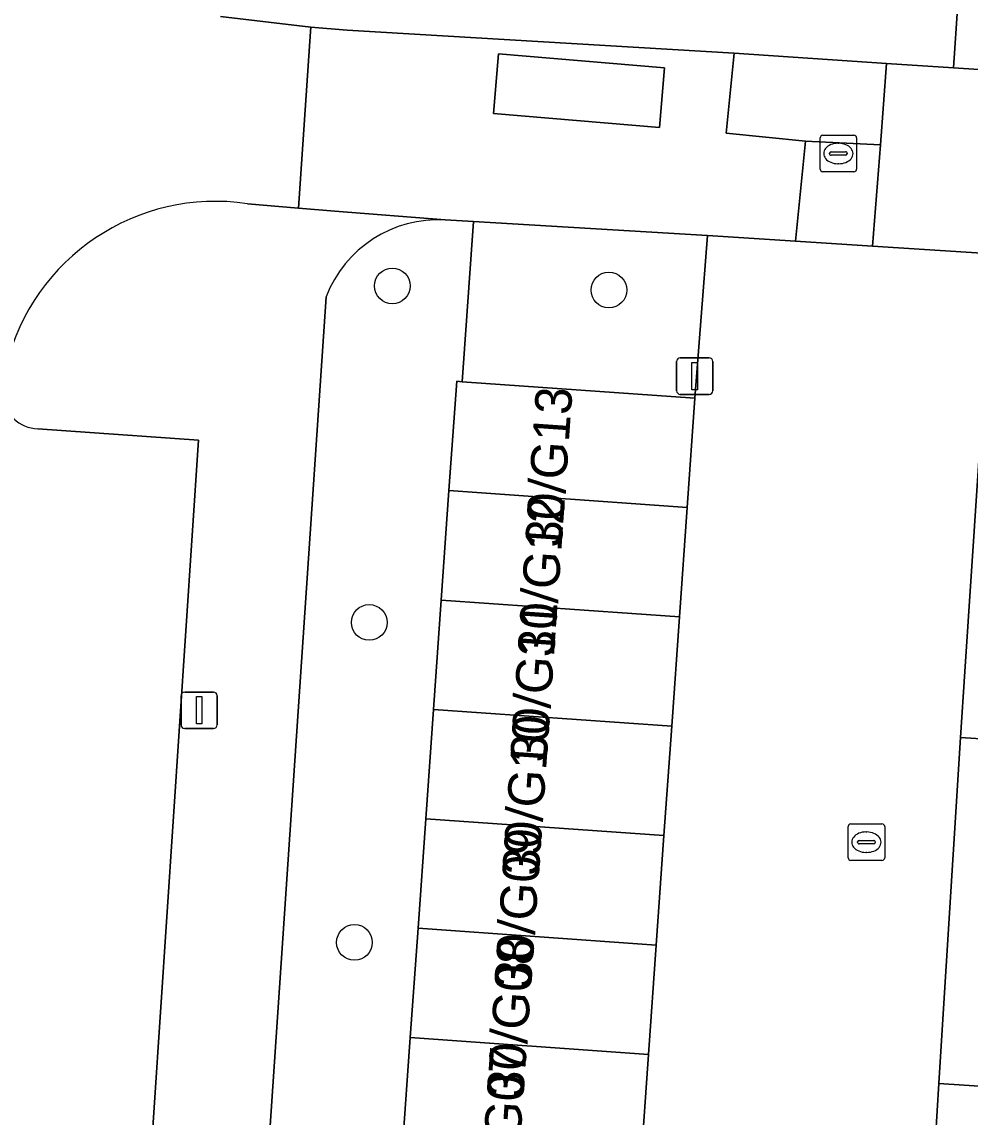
# Model space of a CAD drawing. Extents: x 161848 to 162726, y 385382 to 386521.
# Drawn here: x 162027.96 to 162053.93, y 385781.28 to 385811.27 of the extents above; entities that cross this region are included whole.
import ezdxf

# ---------------------------------------------------------------- set-up
doc = ezdxf.new("R2010")
doc.units = 0
for name, color, linetype in [('IMGEO_Boom', 7, 'Continuous'), ('IMGEO_Erf', 7, 'Continuous'), ('IMGEO_Groenvoorziening', 7, 'Continuous'), ('IMGEO_Kolk', 7, 'Continuous'), ('IMGEO_Lichtmast', 7, 'Continuous'), ('IMGEO_Muur', 7, 'Continuous'), ('IMGEO_Pand', 7, 'Continuous'), ('IMGEO_Pand_nummerreeks', 7, 'Continuous'), ('IMGEO_Parkeervlak_open', 7, 'Continuous'), ('IMGEO_Rijbaan_lokaal_open', 7, 'Continuous'), ('IMGEO_Voetpad_open', 7, 'Continuous'), ('IMGEO_Woonerf_open', 7, 'Continuous')]:
    doc.layers.add(name, color=color, linetype=linetype)

msp = doc.modelspace()

# ---------------------------------------------------------------- linework, layer by layer
at = {"layer": 'IMGEO_Boom'}
for centre in [(162038.108, 385804.041), (162044.038, 385803.929), (162037.475, 385794.824), (162037.071, 385786.061)]:
    msp.add_circle(centre, 0.489, dxfattribs=at)
at = {"layer": 'IMGEO_Erf'}
for points in [[(162033.401, 385811.416), (162035.875, 385811.129), (162036.872, 385811.045), (162047.467, 385810.415), (162051.643, 385810.135), (162053.477, 385810.012), (162054.183, 385820.545)], [(162059.798, 385791.271), (162053.668, 385791.676), (162053.076, 385782.207), (162053.075, 385782.193), (162054.6, 385782.098)]]:
    msp.add_lwpolyline(points, dxfattribs=at)
at = {"layer": 'IMGEO_Groenvoorziening'}
for points in [[(162035.139, 385756.073), (162043.266, 385755.546), (162043.64, 385762.023), (162037.117, 385762.484), (162037.329, 385765.48), (162037.541, 385768.476), (162037.752, 385771.472), (162037.964, 385774.467), (162038.176, 385777.463), (162038.388, 385780.459), (162038.599, 385783.455), (162038.811, 385786.451), (162039.023, 385789.447), (162039.235, 385792.443), (162039.446, 385795.438), (162039.658, 385798.434), (162039.87, 385801.43), (162040.02, 385801.419), (162040.331, 385805.804), (162039.555, 385805.85)], [(162036.292, 385803.74), (162033.225, 385758.329)]]:
    msp.add_lwpolyline(points, dxfattribs=at)
msp.add_arc((162039.366, 385802.564), 3.291, 86.7094, 159.0676, dxfattribs=at)
at = {"layer": 'IMGEO_Kolk'}
for p, q in [((162049.896, 385808.168), (162050.748, 385808.168)), ((162049.821, 385807.242), (162049.821, 385808.094)), ((162050.309, 385807.948), (162050.334, 385807.948)), ((162050.822, 385808.094), (162050.822, 385807.242)), ((162050.08, 385807.662), (162050.08, 385807.674)), ((162050.518, 385807.625), (162050.12, 385807.625)), ((162050.123, 385807.711), (162050.521, 385807.711)), ((162050.564, 385807.674), (162050.564, 385807.662)), ((162050.332, 385807.388), (162050.307, 385807.388)), ((162050.748, 385807.168), (162049.896, 385807.168)), ((162050.664, 385789.306), (162051.516, 385789.306)), ((162050.589, 385788.38), (162050.589, 385789.232)), ((162051.077, 385789.086), (162051.102, 385789.086)), ((162051.59, 385789.232), (162051.59, 385788.38)), ((162050.848, 385788.8), (162050.848, 385788.812)), ((162051.286, 385788.763), (162050.888, 385788.763)), ((162050.891, 385788.849), (162051.289, 385788.849)), ((162051.332, 385788.812), (162051.332, 385788.8)), ((162051.1, 385788.526), (162051.075, 385788.526)), ((162051.516, 385788.306), (162050.664, 385788.306))]:
    msp.add_line(p, q, dxfattribs=at)
for points in [[(162049.896, 385808.168), (162050.748, 385808.168)], [(162049.821, 385807.242), (162049.821, 385808.094)], [(162050.822, 385808.094), (162050.822, 385807.242)], [(162050.748, 385807.168), (162049.896, 385807.168)], [(162050.664, 385789.306), (162051.516, 385789.306)], [(162050.589, 385788.38), (162050.589, 385789.232)], [(162051.59, 385789.232), (162051.59, 385788.38)], [(162051.516, 385788.306), (162050.664, 385788.306)]]:
    msp.add_lwpolyline(points, dxfattribs=at)
for centre, radius, start, end in [((162049.898, 385808.092), 0.0765, 91.552, 178.448), ((162049.898, 385808.092), 0.0765, 91.552, 178.448), ((162050.746, 385808.092), 0.0765, 1.552, 88.448), ((162050.746, 385808.092), 0.0765, 1.552, 88.448), ((162050.12, 385807.671), 0.0403, 85.8775, 175.7526), ((162050.117, 385807.661), 0.0366, 178.938, 274.7102), ((162050.521, 385807.668), 0.043, 264.8664, 352.4533), ((162050.525, 385807.673), 0.0386, 1.7309, 96.639), ((162049.898, 385807.244), 0.0765, 181.552, 268.448), ((162049.898, 385807.244), 0.0765, 181.552, 268.448), ((162050.746, 385807.244), 0.0765, 271.552, 358.448), ((162050.746, 385807.244), 0.0765, 271.552, 358.448), ((162050.666, 385789.23), 0.0765, 91.552, 178.448), ((162050.666, 385789.23), 0.0765, 91.552, 178.448), ((162051.514, 385789.23), 0.0765, 1.552, 88.448), ((162051.514, 385789.23), 0.0765, 1.552, 88.448), ((162050.888, 385788.809), 0.0403, 85.8775, 175.7526), ((162050.885, 385788.799), 0.0366, 178.938, 274.7102), ((162051.289, 385788.806), 0.043, 264.8664, 352.4533), ((162051.293, 385788.811), 0.0386, 1.7309, 96.639), ((162050.666, 385788.382), 0.0765, 181.552, 268.448), ((162050.666, 385788.382), 0.0765, 181.552, 268.448), ((162051.514, 385788.382), 0.0765, 271.552, 358.448), ((162051.514, 385788.382), 0.0765, 271.552, 358.448)]:
    msp.add_arc(centre, radius, start, end, dxfattribs=at)
for centre, major_axis, ratio, start_param, end_param in [((162050.308, 385807.668), (-0.387, 0.002), 0.722429, 4.712389, 7.853982), ((162050.333, 385807.668), (-0.39, 0.002), 0.717154, 1.570796, 4.712389), ((162051.076, 385788.806), (-0.387, 0.002), 0.722429, 4.712389, 7.853982), ((162051.101, 385788.806), (-0.39, 0.002), 0.717154, 1.570796, 4.712389)]:
    msp.add_ellipse(centre, major_axis=major_axis, ratio=ratio, start_param=start_param, end_param=end_param, dxfattribs=at)
at = {"layer": 'IMGEO_Lichtmast'}
for p, q in [((162045.892, 385801.172), (162045.892, 385801.972)), ((162045.892, 385801.972), (162045.892, 385801.172)), ((162045.992, 385802.072), (162046.782, 385802.072)), ((162046.782, 385802.072), (162045.992, 385802.072)), ((162046.882, 385801.972), (162046.882, 385801.172)), ((162046.882, 385801.172), (162046.882, 385801.972)), ((162046.782, 385801.072), (162045.992, 385801.072)), ((162045.992, 385801.072), (162046.782, 385801.072)), ((162032.422, 385792.918), (162033.212, 385792.918)), ((162033.212, 385792.918), (162032.422, 385792.918)), ((162032.322, 385792.018), (162032.322, 385792.818)), ((162032.322, 385792.818), (162032.322, 385792.018)), ((162033.312, 385792.818), (162033.312, 385792.018)), ((162033.312, 385792.018), (162033.312, 385792.818)), ((162033.212, 385791.918), (162032.422, 385791.918)), ((162032.422, 385791.918), (162033.212, 385791.918))]:
    msp.add_line(p, q, dxfattribs=at)
for points in [[(162046.312, 385801.947), (162046.462, 385801.947), (162046.462, 385801.197), (162046.312, 385801.197), (162046.312, 385801.947)], [(162032.742, 385792.793), (162032.892, 385792.793), (162032.892, 385792.043), (162032.742, 385792.043), (162032.742, 385792.793)]]:
    msp.add_lwpolyline(points, dxfattribs=at)
for centre, start, end in [((162045.992, 385801.972), 90, 180), ((162045.992, 385801.972), 90, 180), ((162046.782, 385801.972), 0, 90), ((162046.782, 385801.972), 360, 90), ((162045.992, 385801.172), 180, 270), ((162045.992, 385801.172), 180, 270), ((162046.782, 385801.172), 270, 0), ((162046.782, 385801.172), 270, 0), ((162032.422, 385792.818), 90, 180), ((162032.422, 385792.818), 90, 180), ((162033.212, 385792.818), 0, 90), ((162033.212, 385792.818), 360, 90), ((162032.422, 385792.018), 180, 270), ((162032.422, 385792.018), 180, 270), ((162033.212, 385792.018), 270, 0), ((162033.212, 385792.018), 270, 0)]:
    msp.add_arc(centre, 0.1, start, end, dxfattribs=at)
at = {"layer": 'IMGEO_Muur'}
msp.add_lwpolyline([(162053.668, 385791.676), (162053.076, 385782.207)], dxfattribs=at)
at = {"layer": 'IMGEO_Pand'}
for points in [[(162040.02, 385801.419), (162039.87, 385801.43), (162039.658, 385798.434), (162046.181, 385797.973), (162046.393, 385800.969)], [(162053.668, 385791.676), (162059.798, 385791.271), (162059.917, 385793.074), (162060.445, 385801.049), (162054.315, 385801.455), (162053.787, 385793.481)], [(162039.446, 385795.438), (162045.969, 385794.977), (162046.181, 385797.973), (162039.658, 385798.434)], [(162039.235, 385792.443), (162045.758, 385791.981), (162045.969, 385794.977), (162039.446, 385795.438)], [(162039.023, 385789.447), (162045.546, 385788.986), (162045.758, 385791.981), (162039.235, 385792.443)], [(162038.811, 385786.451), (162045.334, 385785.99), (162045.546, 385788.986), (162039.023, 385789.447)], [(162045.122, 385782.994), (162045.334, 385785.99), (162038.811, 385786.451), (162038.599, 385783.455)], [(162044.911, 385779.998), (162045.122, 385782.994), (162038.599, 385783.455), (162038.388, 385780.459)]]:
    msp.add_lwpolyline(points, close=True, dxfattribs=at)
at = {"layer": 'IMGEO_Parkeervlak_open'}
for points in [[(162045.425, 385808.381), (162045.563, 385810.014), (162041.017, 385810.398), (162040.879, 385808.765)], [(162051.643, 385810.135), (162047.467, 385810.415), (162047.247, 385808.224), (162049.422, 385808.006), (162051.472, 385807.904)]]:
    msp.add_lwpolyline(points, close=True, dxfattribs=at)
msp.add_lwpolyline([(162025.929, 385763.562), (162030.37, 385763.263), (162032.797, 385799.816), (162028.402, 385800.13)], dxfattribs=at)
msp.add_arc((162028.419, 385801.105), 0.975, 182.8758, 269.0106, dxfattribs=at)
at = {"layer": 'IMGEO_Rijbaan_lokaal_open'}
for points in [[(162034.143, 385806.292), (162035.536, 385806.172), (162035.868, 385811.014), (162035.875, 385811.129), (162033.401, 385811.416)], [(162054.532, 385804.921), (162051.259, 385805.133), (162049.152, 385805.269), (162046.739, 385805.425), (162046.393, 385800.969), (162046.181, 385797.973), (162045.969, 385794.977), (162045.758, 385791.981), (162045.546, 385788.986), (162045.334, 385785.99), (162045.122, 385782.994), (162044.911, 385779.998)], [(162052.981, 385780.697), (162053.075, 385782.193), (162053.076, 385782.207), (162053.668, 385791.676), (162053.787, 385793.481), (162054.315, 385801.455)]]:
    msp.add_lwpolyline(points, dxfattribs=at)
msp.add_arc((162033.269, 385800.453), 5.904, 81.4875, 166.2242, dxfattribs=at)
at = {"layer": 'IMGEO_Voetpad_open'}
for points in [[(162054.183, 385820.545), (162053.477, 385810.012), (162054.866, 385809.919), (162055.638, 385821.441)], [(162039.555, 385805.85), (162036.533, 385806.086), (162035.536, 385806.172), (162034.143, 385806.292)], [(162028.372, 385754.449), (162030.339, 385753.979), (162032.83, 385753.535), (162033.225, 385758.329), (162036.292, 385803.74)], [(162028.402, 385800.13), (162032.797, 385799.816), (162030.37, 385763.263), (162025.929, 385763.562)], [(162054.6, 385782.098), (162053.075, 385782.193), (162052.981, 385780.697), (162052.981, 385780.69), (162054.482, 385780.596)]]:
    msp.add_lwpolyline(points, dxfattribs=at)
msp.add_lwpolyline([(162040.331, 385805.804), (162040.02, 385801.419), (162046.393, 385800.969), (162046.739, 385805.425)], close=True, dxfattribs=at)
for centre, radius, start, end in [((162033.269, 385800.453), 5.904, 81.4875, 166.2242), ((162039.366, 385802.564), 3.291, 86.7094, 159.0676), ((162028.419, 385801.105), 0.975, 182.8758, 269.0106)]:
    msp.add_arc(centre, radius, start, end, dxfattribs=at)
at = {"layer": 'IMGEO_Woonerf_open'}
for points in [[(162049.422, 385808.006), (162047.247, 385808.224), (162047.467, 385810.415), (162036.872, 385811.045), (162035.875, 385811.129), (162035.868, 385811.014), (162035.536, 385806.172), (162036.533, 385806.086), (162039.555, 385805.85), (162040.331, 385805.804), (162046.739, 385805.425), (162049.152, 385805.269)], [(162040.879, 385808.765), (162041.017, 385810.398), (162045.563, 385810.014), (162045.425, 385808.381)], [(162073.751, 385808.654), (162054.866, 385809.919), (162053.477, 385810.012), (162051.643, 385810.135), (162051.472, 385807.904), (162051.259, 385805.133), (162054.532, 385804.921), (162073.287, 385803.655)], [(162051.472, 385807.904), (162049.422, 385808.006), (162049.152, 385805.269), (162051.259, 385805.133)]]:
    msp.add_lwpolyline(points, close=True, dxfattribs=at)

# ---------------------------------------------------------------- texts
at = {"layer": 'IMGEO_Pand_nummerreeks'}
for s, p in [('30/G13', (162042.74, 385796.859)), ('30/G12', (162042.532, 385793.856)), ('30/G11', (162042.331, 385790.976)), ('30/G10', (162042.116, 385787.872)), ('30/G09', (162041.901, 385784.778)), ('30/G08', (162041.693, 385781.787)), ('30/G07', (162041.484, 385778.788))]:
    msp.add_text(s, height=1, rotation=86.0233, dxfattribs=at).set_placement(p)

doc.saveas('drawing.dxf')
